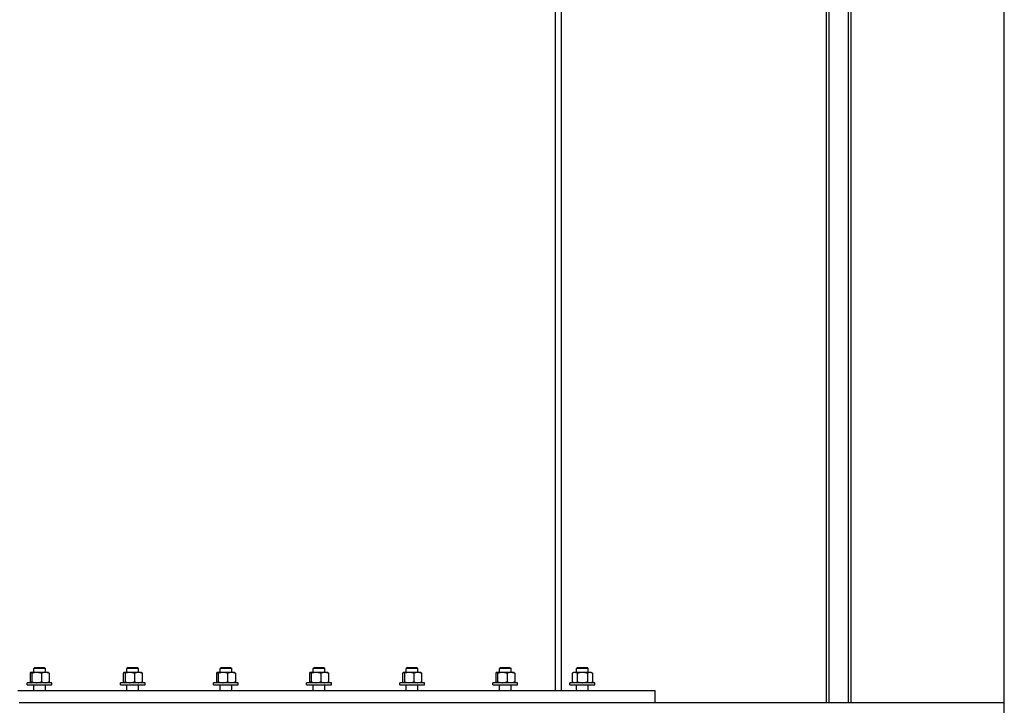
# Model space of a CAD drawing. Header units: inches. Extents: x 5 to 1128, y -85 to 748.
# Tile 279 of 656: x 442 to 485, y 251 to 280. Entities that reach past the tile are written whole.
import ezdxf

# ---------------------------------------------------------------- set-up
doc = ezdxf.new("R2010")
doc.units = ezdxf.units.IN
doc.header["$LTSCALE"] = 32
doc.header["$MEASUREMENT"] = 0
doc.layers.add('Visible (ANSI)', color=7, linetype='Continuous', lineweight=30)

msp = doc.modelspace()

# ---------------------------------------------------------------- linework, layer by layer
at = {"layer": 'Visible (ANSI)'}
for p, q in [((484.78063, 170.36817), (484.78063, 333.23367)), ((477.23877, 286.00176), (477.23877, 251.04617)), ((478.07877, 285.39599), (478.07877, 251.04617)), ((477.13377, 284.20867), (477.13377, 251.04617)), ((478.18377, 284.20867), (478.18377, 251.04617)), ((465.49154, 281.89202), (465.49154, 251.54617)), ((465.74154, 281.89202), (465.74154, 251.54617)), ((443.14032, 252.54617), (443.09313, 252.5004)), ((443.59313, 252.5004), (443.09313, 252.5004)), ((443.09313, 252.33117), (443.09313, 252.5004)), ((443.14032, 252.54617), (443.54594, 252.54617)), ((443.54594, 252.54617), (443.59313, 252.5004)), ((443.59313, 252.33117), (443.59313, 252.5004)), ((447.14032, 252.54617), (447.09313, 252.5004)), ((447.59313, 252.5004), (447.09313, 252.5004)), ((447.09313, 252.33117), (447.09313, 252.5004)), ((447.14032, 252.54617), (447.54594, 252.54617)), ((447.54594, 252.54617), (447.59313, 252.5004)), ((447.59313, 252.33117), (447.59313, 252.5004)), ((451.14032, 252.54617), (451.09313, 252.5004)), ((451.59313, 252.5004), (451.09313, 252.5004)), ((451.09313, 252.33117), (451.09313, 252.5004)), ((451.14032, 252.54617), (451.54594, 252.54617)), ((451.54594, 252.54617), (451.59313, 252.5004)), ((451.59313, 252.33117), (451.59313, 252.5004)), ((455.14032, 252.54617), (455.09313, 252.5004)), ((455.59313, 252.5004), (455.09313, 252.5004)), ((455.09313, 252.33117), (455.09313, 252.5004)), ((455.14032, 252.54617), (455.54594, 252.54617)), ((455.54594, 252.54617), (455.59313, 252.5004)), ((455.59313, 252.33117), (455.59313, 252.5004)), ((459.14032, 252.54617), (459.09313, 252.5004)), ((459.59313, 252.5004), (459.09313, 252.5004)), ((459.09313, 252.33117), (459.09313, 252.5004)), ((459.14032, 252.54617), (459.54594, 252.54617)), ((459.54594, 252.54617), (459.59313, 252.5004)), ((459.59313, 252.33117), (459.59313, 252.5004)), ((463.14032, 252.54617), (463.09313, 252.5004)), ((463.59313, 252.5004), (463.09313, 252.5004)), ((463.09313, 252.33117), (463.09313, 252.5004)), ((463.14032, 252.54617), (463.54594, 252.54617)), ((463.54594, 252.54617), (463.59313, 252.5004)), ((463.59313, 252.33117), (463.59313, 252.5004)), ((466.45282, 252.54617), (466.40563, 252.5004)), ((466.90563, 252.5004), (466.40563, 252.5004)), ((466.40563, 252.33117), (466.40563, 252.5004)), ((466.45282, 252.54617), (466.85844, 252.54617)), ((466.85844, 252.54617), (466.90563, 252.5004)), ((466.90563, 252.33117), (466.90563, 252.5004)), ((442.93582, 252.29768), (442.93582, 251.92666)), ((442.96813, 252.33117), (442.96216, 252.32772)), ((442.97401, 252.33117), (442.96813, 252.33117)), ((443.21586, 252.33117), (442.97401, 252.33117)), ((443.01221, 252.29768), (443.01221, 251.92666)), ((443.58498, 252.33117), (443.21586, 252.33117)), ((443.41952, 252.29768), (443.41952, 251.92666)), ((443.71813, 252.33117), (443.58498, 252.33117)), ((443.71813, 252.33117), (443.72411, 252.32772)), ((443.75045, 252.29768), (443.75045, 251.92666)), ((446.93582, 252.29768), (446.93582, 251.92666)), ((446.96813, 252.33117), (446.96216, 252.32772)), ((446.97401, 252.33117), (446.96813, 252.33117)), ((447.21586, 252.33117), (446.97401, 252.33117)), ((447.01221, 252.29768), (447.01221, 251.92666)), ((447.58498, 252.33117), (447.21586, 252.33117)), ((447.41952, 252.29768), (447.41952, 251.92666)), ((447.71813, 252.33117), (447.58498, 252.33117)), ((447.71813, 252.33117), (447.72411, 252.32772)), ((447.75045, 252.29768), (447.75045, 251.92666)), ((450.93582, 252.29768), (450.93582, 251.92666)), ((450.96813, 252.33117), (450.96216, 252.32772)), ((450.97401, 252.33117), (450.96813, 252.33117)), ((451.21586, 252.33117), (450.97401, 252.33117)), ((451.01221, 252.29768), (451.01221, 251.92666)), ((451.58498, 252.33117), (451.21586, 252.33117)), ((451.41952, 252.29768), (451.41952, 251.92666)), ((451.71813, 252.33117), (451.58498, 252.33117)), ((451.71813, 252.33117), (451.72411, 252.32772)), ((451.75045, 252.29768), (451.75045, 251.92666)), ((454.93582, 252.29768), (454.93582, 251.92666)), ((454.96813, 252.33117), (454.96216, 252.32772)), ((454.97401, 252.33117), (454.96813, 252.33117)), ((455.21586, 252.33117), (454.97401, 252.33117)), ((455.01221, 252.29768), (455.01221, 251.92666)), ((455.58498, 252.33117), (455.21586, 252.33117)), ((455.41952, 252.29768), (455.41952, 251.92666)), ((455.71813, 252.33117), (455.58498, 252.33117)), ((455.71813, 252.33117), (455.72411, 252.32772)), ((455.75045, 252.29768), (455.75045, 251.92666)), ((458.93582, 252.29768), (458.93582, 251.92666)), ((458.96813, 252.33117), (458.96216, 252.32772)), ((458.97401, 252.33117), (458.96813, 252.33117)), ((459.21586, 252.33117), (458.97401, 252.33117)), ((459.01221, 252.29768), (459.01221, 251.92666)), ((459.58498, 252.33117), (459.21586, 252.33117)), ((459.41952, 252.29768), (459.41952, 251.92666)), ((459.71813, 252.33117), (459.58498, 252.33117)), ((459.71813, 252.33117), (459.72411, 252.32772)), ((459.75045, 252.29768), (459.75045, 251.92666)), ((462.93582, 252.29768), (462.93582, 251.92666)), ((462.96813, 252.33117), (462.96216, 252.32772)), ((462.97401, 252.33117), (462.96813, 252.33117)), ((463.21586, 252.33117), (462.97401, 252.33117)), ((463.01221, 252.29768), (463.01221, 251.92666)), ((463.58498, 252.33117), (463.21586, 252.33117)), ((463.41952, 252.29768), (463.41952, 251.92666)), ((463.71813, 252.33117), (463.58498, 252.33117)), ((463.71813, 252.33117), (463.72411, 252.32772)), ((463.75045, 252.29768), (463.75045, 251.92666)), ((466.28063, 252.33117), (466.22262, 252.29768)), ((466.22262, 252.29768), (466.22262, 251.92666)), ((466.33087, 252.33117), (466.28063, 252.33117)), ((466.65563, 252.33117), (466.33087, 252.33117)), ((466.43913, 252.29768), (466.43913, 251.92666)), ((466.98039, 252.33117), (466.65563, 252.33117)), ((466.87214, 252.29768), (466.87214, 251.92666)), ((467.03063, 252.33117), (466.98039, 252.33117)), ((467.03063, 252.33117), (467.08865, 252.29768)), ((467.08865, 252.29768), (467.08865, 251.92666)), ((443.87438, 251.89317), (442.81188, 251.89317)), ((442.81188, 251.79617), (442.81188, 251.89317)), ((442.81188, 251.79617), (443.87438, 251.79617)), ((442.96813, 251.89317), (442.96216, 251.89662)), ((443.09313, 251.54617), (443.09313, 251.79617)), ((443.59313, 251.54617), (443.59313, 251.79617)), ((443.71813, 251.89317), (443.72411, 251.89662)), ((443.87438, 251.79617), (443.87438, 251.89317)), ((447.87438, 251.89317), (446.81188, 251.89317)), ((446.81188, 251.79617), (446.81188, 251.89317)), ((446.81188, 251.79617), (447.87438, 251.79617)), ((446.96813, 251.89317), (446.96216, 251.89662)), ((447.09313, 251.54617), (447.09313, 251.79617)), ((447.59313, 251.54617), (447.59313, 251.79617)), ((447.71813, 251.89317), (447.72411, 251.89662)), ((447.87438, 251.79617), (447.87438, 251.89317)), ((451.87438, 251.89317), (450.81188, 251.89317)), ((450.81188, 251.79617), (450.81188, 251.89317)), ((450.81188, 251.79617), (451.87438, 251.79617)), ((450.96813, 251.89317), (450.96216, 251.89662)), ((451.09313, 251.54617), (451.09313, 251.79617)), ((451.59313, 251.54617), (451.59313, 251.79617)), ((451.71813, 251.89317), (451.72411, 251.89662)), ((451.87438, 251.79617), (451.87438, 251.89317)), ((455.87438, 251.89317), (454.81188, 251.89317)), ((454.81188, 251.79617), (454.81188, 251.89317)), ((454.81188, 251.79617), (455.87438, 251.79617)), ((454.96813, 251.89317), (454.96216, 251.89662)), ((455.09313, 251.54617), (455.09313, 251.79617)), ((455.59313, 251.54617), (455.59313, 251.79617)), ((455.71813, 251.89317), (455.72411, 251.89662)), ((455.87438, 251.79617), (455.87438, 251.89317)), ((459.87438, 251.89317), (458.81188, 251.89317)), ((458.81188, 251.79617), (458.81188, 251.89317)), ((458.81188, 251.79617), (459.87438, 251.79617)), ((458.96813, 251.89317), (458.96216, 251.89662)), ((459.09313, 251.54617), (459.09313, 251.79617)), ((459.59313, 251.54617), (459.59313, 251.79617)), ((459.71813, 251.89317), (459.72411, 251.89662)), ((459.87438, 251.79617), (459.87438, 251.89317)), ((463.87438, 251.89317), (462.81188, 251.89317)), ((462.81188, 251.79617), (462.81188, 251.89317)), ((462.81188, 251.79617), (463.87438, 251.79617)), ((462.96813, 251.89317), (462.96216, 251.89662)), ((463.09313, 251.54617), (463.09313, 251.79617)), ((463.59313, 251.54617), (463.59313, 251.79617)), ((463.71813, 251.89317), (463.72411, 251.89662)), ((463.87438, 251.79617), (463.87438, 251.89317)), ((467.18688, 251.89317), (466.12438, 251.89317)), ((466.12438, 251.79617), (466.12438, 251.89317)), ((466.12438, 251.79617), (467.18688, 251.79617)), ((466.28063, 251.89317), (466.22262, 251.92666)), ((466.40563, 251.54617), (466.40563, 251.79617)), ((466.90563, 251.54617), (466.90563, 251.79617)), ((467.03063, 251.89317), (467.08865, 251.92666)), ((467.18688, 251.79617), (467.18688, 251.89317)), ((469.78063, 251.54617), (442.4026, 251.54617)), ((469.78063, 251.04617), (469.78063, 251.54617)), ((442.46813, 251.04617), (484.78063, 251.04617))]:
    msp.add_line(p, q, dxfattribs=at)
for points, weights in [([(442.97401, 252.33117), (442.95629, 252.33117), (442.93582, 252.29768)], [1, 1.0379548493, 1]), ([(443.01221, 252.29768), (442.99174, 252.33117), (442.97401, 252.33117)], [1, 1.0379548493, 1]), ([(443.21586, 252.33117), (443.12135, 252.33117), (443.01221, 252.29768)], [1, 1.0379548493, 1]), ([(443.41952, 252.29768), (443.31038, 252.33117), (443.21586, 252.33117)], [1, 1.0379548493, 1]), ([(443.58498, 252.33117), (443.50819, 252.33117), (443.41952, 252.29768)], [1, 1.0379548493, 1]), ([(443.75045, 252.29768), (443.66177, 252.33117), (443.58498, 252.33117)], [1, 1.0379548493, 1]), ([(443.72411, 252.32772), (443.73643, 252.3206), (443.75045, 252.29768)], [1.0166147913, 1.02567344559, 1]), ([(446.97401, 252.33117), (446.95629, 252.33117), (446.93582, 252.29768)], [1, 1.0379548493, 1]), ([(447.01221, 252.29768), (446.99174, 252.33117), (446.97401, 252.33117)], [1, 1.0379548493, 1]), ([(447.21586, 252.33117), (447.12135, 252.33117), (447.01221, 252.29768)], [1, 1.0379548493, 1]), ([(447.41952, 252.29768), (447.31038, 252.33117), (447.21586, 252.33117)], [1, 1.0379548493, 1]), ([(447.58498, 252.33117), (447.50819, 252.33117), (447.41952, 252.29768)], [1, 1.0379548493, 1]), ([(447.75045, 252.29768), (447.66177, 252.33117), (447.58498, 252.33117)], [1, 1.0379548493, 1]), ([(447.72411, 252.32772), (447.73643, 252.3206), (447.75045, 252.29768)], [1.0166147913, 1.02567344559, 1]), ([(450.97401, 252.33117), (450.95629, 252.33117), (450.93582, 252.29768)], [1, 1.0379548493, 1]), ([(451.01221, 252.29768), (450.99174, 252.33117), (450.97401, 252.33117)], [1, 1.0379548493, 1]), ([(451.21586, 252.33117), (451.12135, 252.33117), (451.01221, 252.29768)], [1, 1.0379548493, 1]), ([(451.41952, 252.29768), (451.31038, 252.33117), (451.21586, 252.33117)], [1, 1.0379548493, 1]), ([(451.58498, 252.33117), (451.50819, 252.33117), (451.41952, 252.29768)], [1, 1.0379548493, 1]), ([(451.75045, 252.29768), (451.66177, 252.33117), (451.58498, 252.33117)], [1, 1.0379548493, 1]), ([(451.72411, 252.32772), (451.73643, 252.3206), (451.75045, 252.29768)], [1.0166147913, 1.02567344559, 1]), ([(454.97401, 252.33117), (454.95629, 252.33117), (454.93582, 252.29768)], [1, 1.0379548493, 1]), ([(455.01221, 252.29768), (454.99174, 252.33117), (454.97401, 252.33117)], [1, 1.0379548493, 1]), ([(455.21586, 252.33117), (455.12135, 252.33117), (455.01221, 252.29768)], [1, 1.0379548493, 1]), ([(455.41952, 252.29768), (455.31038, 252.33117), (455.21586, 252.33117)], [1, 1.0379548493, 1]), ([(455.58498, 252.33117), (455.50819, 252.33117), (455.41952, 252.29768)], [1, 1.0379548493, 1]), ([(455.75045, 252.29768), (455.66177, 252.33117), (455.58498, 252.33117)], [1, 1.0379548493, 1]), ([(455.72411, 252.32772), (455.73643, 252.3206), (455.75045, 252.29768)], [1.0166147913, 1.02567344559, 1]), ([(458.97401, 252.33117), (458.95629, 252.33117), (458.93582, 252.29768)], [1, 1.0379548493, 1]), ([(459.01221, 252.29768), (458.99174, 252.33117), (458.97401, 252.33117)], [1, 1.0379548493, 1]), ([(459.21586, 252.33117), (459.12135, 252.33117), (459.01221, 252.29768)], [1, 1.0379548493, 1]), ([(459.41952, 252.29768), (459.31038, 252.33117), (459.21586, 252.33117)], [1, 1.0379548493, 1]), ([(459.58498, 252.33117), (459.50819, 252.33117), (459.41952, 252.29768)], [1, 1.0379548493, 1]), ([(459.75045, 252.29768), (459.66177, 252.33117), (459.58498, 252.33117)], [1, 1.0379548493, 1]), ([(459.72411, 252.32772), (459.73643, 252.3206), (459.75045, 252.29768)], [1.0166147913, 1.02567344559, 1]), ([(462.97401, 252.33117), (462.95629, 252.33117), (462.93582, 252.29768)], [1, 1.0379548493, 1]), ([(463.01221, 252.29768), (462.99174, 252.33117), (462.97401, 252.33117)], [1, 1.0379548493, 1]), ([(463.21586, 252.33117), (463.12135, 252.33117), (463.01221, 252.29768)], [1, 1.0379548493, 1]), ([(463.41952, 252.29768), (463.31038, 252.33117), (463.21586, 252.33117)], [1, 1.0379548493, 1]), ([(463.58498, 252.33117), (463.50819, 252.33117), (463.41952, 252.29768)], [1, 1.0379548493, 1]), ([(463.75045, 252.29768), (463.66177, 252.33117), (463.58498, 252.33117)], [1, 1.0379548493, 1]), ([(463.72411, 252.32772), (463.73643, 252.3206), (463.75045, 252.29768)], [1.0166147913, 1.02567344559, 1]), ([(466.33087, 252.33117), (466.28063, 252.33117), (466.22262, 252.29768)], [1, 1.0379548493, 1]), ([(466.43913, 252.29768), (466.38111, 252.33117), (466.33087, 252.33117)], [1, 1.0379548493, 1]), ([(466.65563, 252.33117), (466.55515, 252.33117), (466.43913, 252.29768)], [1, 1.0379548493, 1]), ([(466.87214, 252.29768), (466.75611, 252.33117), (466.65563, 252.33117)], [1, 1.0379548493, 1]), ([(466.98039, 252.33117), (466.93015, 252.33117), (466.87214, 252.29768)], [1, 1.0379548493, 1]), ([(467.08865, 252.29768), (467.03063, 252.33117), (466.98039, 252.33117)], [1, 1.0379548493, 1]), ([(442.93582, 251.92666), (442.95629, 251.89317), (442.97401, 251.89317)], [1, 1.0379548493, 1]), ([(442.97401, 251.89317), (442.99174, 251.89317), (443.01221, 251.92666)], [1, 1.0379548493, 1]), ([(443.01221, 251.92666), (443.12135, 251.89317), (443.21586, 251.89317)], [1, 1.0379548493, 1]), ([(443.21586, 251.89317), (443.31038, 251.89317), (443.41952, 251.92666)], [1, 1.0379548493, 1]), ([(443.41952, 251.92666), (443.50819, 251.89317), (443.58498, 251.89317)], [1, 1.0379548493, 1]), ([(443.58498, 251.89317), (443.66177, 251.89317), (443.75045, 251.92666)], [1, 1.0379548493, 1]), ([(443.75045, 251.92666), (443.73643, 251.90374), (443.72411, 251.89662)], [1, 1.02567344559, 1.0166147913]), ([(446.93582, 251.92666), (446.95629, 251.89317), (446.97401, 251.89317)], [1, 1.0379548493, 1]), ([(446.97401, 251.89317), (446.99174, 251.89317), (447.01221, 251.92666)], [1, 1.0379548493, 1]), ([(447.01221, 251.92666), (447.12135, 251.89317), (447.21586, 251.89317)], [1, 1.0379548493, 1]), ([(447.21586, 251.89317), (447.31038, 251.89317), (447.41952, 251.92666)], [1, 1.0379548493, 1]), ([(447.41952, 251.92666), (447.50819, 251.89317), (447.58498, 251.89317)], [1, 1.0379548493, 1]), ([(447.58498, 251.89317), (447.66177, 251.89317), (447.75045, 251.92666)], [1, 1.0379548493, 1]), ([(447.75045, 251.92666), (447.73643, 251.90374), (447.72411, 251.89662)], [1, 1.02567344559, 1.0166147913]), ([(450.93582, 251.92666), (450.95629, 251.89317), (450.97401, 251.89317)], [1, 1.0379548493, 1]), ([(450.97401, 251.89317), (450.99174, 251.89317), (451.01221, 251.92666)], [1, 1.0379548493, 1]), ([(451.01221, 251.92666), (451.12135, 251.89317), (451.21586, 251.89317)], [1, 1.0379548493, 1]), ([(451.21586, 251.89317), (451.31038, 251.89317), (451.41952, 251.92666)], [1, 1.0379548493, 1]), ([(451.41952, 251.92666), (451.50819, 251.89317), (451.58498, 251.89317)], [1, 1.0379548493, 1]), ([(451.58498, 251.89317), (451.66177, 251.89317), (451.75045, 251.92666)], [1, 1.0379548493, 1]), ([(451.75045, 251.92666), (451.73643, 251.90374), (451.72411, 251.89662)], [1, 1.02567344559, 1.0166147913]), ([(454.93582, 251.92666), (454.95629, 251.89317), (454.97401, 251.89317)], [1, 1.0379548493, 1]), ([(454.97401, 251.89317), (454.99174, 251.89317), (455.01221, 251.92666)], [1, 1.0379548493, 1]), ([(455.01221, 251.92666), (455.12135, 251.89317), (455.21586, 251.89317)], [1, 1.0379548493, 1]), ([(455.21586, 251.89317), (455.31038, 251.89317), (455.41952, 251.92666)], [1, 1.0379548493, 1]), ([(455.41952, 251.92666), (455.50819, 251.89317), (455.58498, 251.89317)], [1, 1.0379548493, 1]), ([(455.58498, 251.89317), (455.66177, 251.89317), (455.75045, 251.92666)], [1, 1.0379548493, 1]), ([(455.75045, 251.92666), (455.73643, 251.90374), (455.72411, 251.89662)], [1, 1.02567344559, 1.0166147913]), ([(458.93582, 251.92666), (458.95629, 251.89317), (458.97401, 251.89317)], [1, 1.0379548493, 1]), ([(458.97401, 251.89317), (458.99174, 251.89317), (459.01221, 251.92666)], [1, 1.0379548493, 1]), ([(459.01221, 251.92666), (459.12135, 251.89317), (459.21586, 251.89317)], [1, 1.0379548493, 1]), ([(459.21586, 251.89317), (459.31038, 251.89317), (459.41952, 251.92666)], [1, 1.0379548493, 1]), ([(459.41952, 251.92666), (459.50819, 251.89317), (459.58498, 251.89317)], [1, 1.0379548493, 1]), ([(459.58498, 251.89317), (459.66177, 251.89317), (459.75045, 251.92666)], [1, 1.0379548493, 1]), ([(459.75045, 251.92666), (459.73643, 251.90374), (459.72411, 251.89662)], [1, 1.02567344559, 1.0166147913]), ([(462.93582, 251.92666), (462.95629, 251.89317), (462.97401, 251.89317)], [1, 1.0379548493, 1]), ([(462.97401, 251.89317), (462.99174, 251.89317), (463.01221, 251.92666)], [1, 1.0379548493, 1]), ([(463.01221, 251.92666), (463.12135, 251.89317), (463.21586, 251.89317)], [1, 1.0379548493, 1]), ([(463.21586, 251.89317), (463.31038, 251.89317), (463.41952, 251.92666)], [1, 1.0379548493, 1]), ([(463.41952, 251.92666), (463.50819, 251.89317), (463.58498, 251.89317)], [1, 1.0379548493, 1]), ([(463.58498, 251.89317), (463.66177, 251.89317), (463.75045, 251.92666)], [1, 1.0379548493, 1]), ([(463.75045, 251.92666), (463.73643, 251.90374), (463.72411, 251.89662)], [1, 1.02567344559, 1.0166147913]), ([(466.22262, 251.92666), (466.28063, 251.89317), (466.33087, 251.89317)], [1, 1.0379548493, 1]), ([(466.33087, 251.89317), (466.38111, 251.89317), (466.43913, 251.92666)], [1, 1.0379548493, 1]), ([(466.43913, 251.92666), (466.55515, 251.89317), (466.65563, 251.89317)], [1, 1.0379548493, 1]), ([(466.65563, 251.89317), (466.75611, 251.89317), (466.87214, 251.92666)], [1, 1.0379548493, 1]), ([(466.87214, 251.92666), (466.93015, 251.89317), (466.98039, 251.89317)], [1, 1.0379548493, 1]), ([(466.98039, 251.89317), (467.03063, 251.89317), (467.08865, 251.92666)], [1, 1.0379548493, 1])]:
    msp.add_rational_spline(points, weights, degree=2, dxfattribs=at)

doc.saveas('drawing.dxf')
